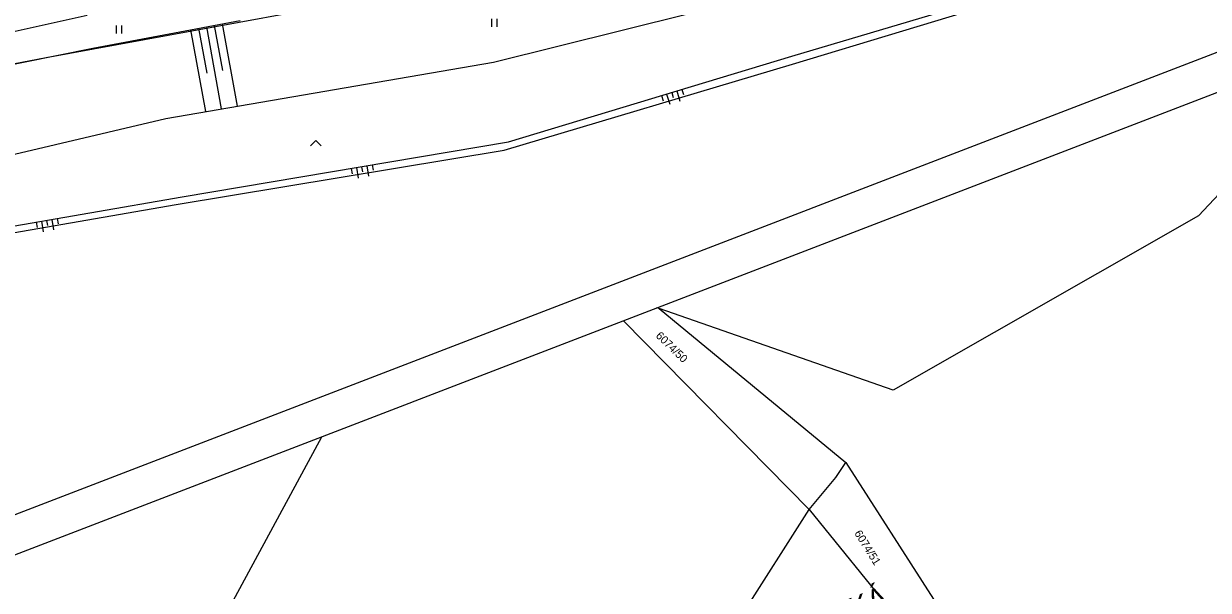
# Model space of a CAD drawing. Extents: x -540150 to -533593, y -1185082 to -1180066.
# Drawn here: x -534119.9 to -534008.9, y -1182299.5 to -1182246.4 of the extents above; entities that cross this region are included whole.
import ezdxf

# ---------------------------------------------------------------- set-up
doc = ezdxf.new("R2010")
doc.units = 0
for name, color, linetype in [('KN_HRAN_PARCEL', 7, 'Continuous'), ('KN_PARC_Č', 7, 'Continuous'), ('KN_VKP_HRAN_', 7, 'Continuous'), ('popis demontáže', 7, 'Continuous'), ('rámeček', 7, 'Continuous'), ('Vrstva 14', 7, 'Continuous'), ('Vrstva 15', 7, 'Continuous'), ('Vrstva 36', 7, 'Continuous')]:
    doc.layers.add(name, color=color, linetype=linetype)

msp = doc.modelspace()

# ---------------------------------------------------------------- linework, layer by layer
at = {"layer": 'KN_HRAN_PARCEL'}
for p, q in [((-534090.51, -1182244.63), (-534117.82, -1182249.63)), ((-534117.82, -1182249.63), (-534155.9, -1182257.04)), ((-533996.88, -1182250.62), (-534009.8, -1182264.46)), ((-534009.8, -1182264.46), (-534038.44, -1182280.78)), ((-534060.48, -1182273.04), (-534060.38, -1182273.14)), ((-534060.38, -1182273.14), (-534042.86, -1182287.58)), ((-534038.44, -1182280.78), (-534060.38, -1182273.14)), ((-534063.7, -1182274.28), (-534046.3, -1182291.96)), ((-534114.64, -1182326.99), (-534091.98, -1182285.15)), ((-534043.8, -1182288.97), (-534042.86, -1182287.58)), ((-534042.86, -1182287.58), (-534034.65, -1182300.39)), ((-534046.3, -1182291.96), (-534043.8, -1182288.97)), ((-534057.3, -1182309.26), (-534046.3, -1182291.96)), ((-534046.3, -1182291.96), (-534037.81, -1182302.43))]:
    msp.add_line(p, q, dxfattribs=at)
at = {"layer": 'KN_VKP_HRAN_'}
msp.add_line((-534060.38, -1182273.14), (-534060.57, -1182273.07), dxfattribs=at)
at = {"layer": 'rámeček'}
msp.add_lwpolyline([(-534575.19, -1182159.73), (-533800.51, -1181861.77), (-533697.49, -1182129.64), (-534472.16, -1182427.6)], close=True, dxfattribs=at)
msp.add_lwpolyline([(-533696.22, -1182132.94), (-534470.9, -1182430.89), (-534367.87, -1182698.76)], dxfattribs=at)
at = {"layer": 'Vrstva 14'}
for p, q in [((-534047.92, -1182249.47), (-534019.13, -1182240.87)), ((-534047.87, -1182250.24), (-534019.07, -1182241.51)), ((-534075.9, -1182250.05), (-534048.93, -1182243.32)), ((-534106.61, -1182255.32), (-534075.9, -1182250.05)), ((-534074.91, -1182258.3), (-534047.87, -1182250.24)), ((-534074.48, -1182257.52), (-534047.92, -1182249.47)), ((-534136.19, -1182262.27), (-534106.61, -1182255.32)), ((-534105.09, -1182262.67), (-534074.48, -1182257.52)), ((-534105.64, -1182263.38), (-534074.91, -1182258.3)), ((-534133.51, -1182267.58), (-534105.09, -1182262.67)), ((-534133.22, -1182268.17), (-534105.64, -1182263.38))]:
    msp.add_line(p, q, dxfattribs=at)
for points in [[(-534113.99, -1182245.67), (-534126.97, -1182248.54)], [(-534113.46, -1182248.73), (-534099.64, -1182246.14)], [(-534126.63, -1182251.39), (-534113.46, -1182248.73)]]:
    msp.add_lwpolyline(points, dxfattribs=at)
at = {"layer": 'Vrstva 15'}
for p, q in [((-534102.85, -1182254.68), (-534104.26, -1182247.01)), ((-534102.75, -1182251.08), (-534103.52, -1182246.87)), ((-534101.38, -1182254.42), (-534102.78, -1182246.73)), ((-534101.27, -1182250.81), (-534102.05, -1182246.59)), ((-534099.9, -1182254.17), (-534101.31, -1182246.46)), ((-534058.24, -1182252.6), (-534058.09, -1182253.08)), ((-534060.15, -1182253.18), (-534060, -1182253.66)), ((-534059.67, -1182253.03), (-534059.38, -1182253.99)), ((-534059.19, -1182252.89), (-534059.05, -1182253.37)), ((-534058.71, -1182252.74), (-534058.42, -1182253.7)), ((-534089.25, -1182260.01), (-534089.16, -1182260.5)), ((-534088.75, -1182259.92), (-534088.59, -1182260.91)), ((-534088.26, -1182259.84), (-534088.18, -1182260.33)), ((-534087.77, -1182259.76), (-534087.6, -1182260.74)), ((-534087.27, -1182259.68), (-534087.19, -1182260.17)), ((-534117.79, -1182264.87), (-534117.7, -1182265.36)), ((-534117.3, -1182264.78), (-534117.13, -1182265.77)), ((-534116.8, -1182264.7), (-534116.72, -1182265.19)), ((-534118.77, -1182265.04), (-534118.69, -1182265.53)), ((-534118.28, -1182264.95), (-534118.11, -1182265.94))]:
    msp.add_line(p, q, dxfattribs=at)
at = {"layer": 'Vrstva 36'}
for p, q in [((-534076.06, -1182246.74), (-534076.06, -1182245.99)), ((-534075.56, -1182246.74), (-534075.56, -1182245.99)), ((-534111.24, -1182247.37), (-534111.24, -1182246.62)), ((-534110.74, -1182247.37), (-534110.74, -1182246.62))]:
    msp.add_line(p, q, dxfattribs=at)
msp.add_lwpolyline([(-534093.05, -1182257.88), (-534092.55, -1182257.38), (-534092.05, -1182257.88)], dxfattribs=at)

# ---------------------------------------------------------------- texts
at = {"layer": 'KN_PARC_Č'}
for s, rotation, p in [('6074/50', 316, (-534060.74, -1182275.76)), ('6074/51', 302, (-534042.1, -1182294.2))]:
    msp.add_text(s, height=0.75, rotation=rotation, dxfattribs=at).set_placement(p)
at = {"layer": 'popis demontáže'}
msp.add_text('- 1x KONZOLA ROVINNÁ LEHKÁ', height=2, rotation=22.1654, dxfattribs=at).set_placement((-534076.18, -1182316.18))

doc.saveas('drawing.dxf')
